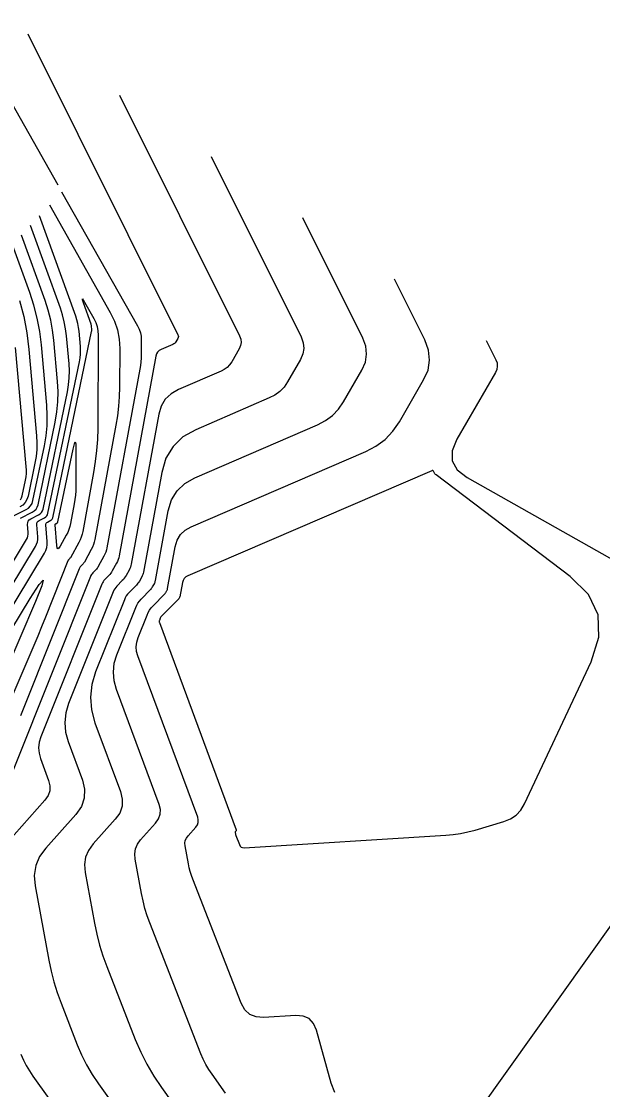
# Model space of a CAD drawing. Extents: x 1354696 to 1366163, y 660729 to 670380.
# Drawn here: x 1361891.7 to 1361958.5, y 664392.2 to 664514.8 of the extents above; entities that cross this region are included whole.
import ezdxf

# ---------------------------------------------------------------- set-up
doc = ezdxf.new("R2010")
doc.units = 0
doc.layers.add('R_Contours', color=7, linetype='Continuous')

msp = doc.modelspace()

# ---------------------------------------------------------------- linework, layer by layer
at = {"layer": 'R_Contours'}
for points in [[(1361888.65, 664502.72), (1361886.11, 664509.75), (1361884.88, 664513.47), (1361884.73, 664514.83), (1361885.67, 664513.84), (1361887.7, 664510.49), (1361895.88, 664496.05)], [(1361892.43, 664513.41), (1361909.68, 664478.86), (1361909.72, 664478.75), (1361909.73, 664478.65), (1361909.71, 664478.55), (1361909.67, 664478.44), (1361909.43, 664478.04), (1361909.37, 664477.94), (1361909.29, 664477.86), (1361909.2, 664477.8), (1361909.1, 664477.74), (1361907.76, 664477.17), (1361907.53, 664477.04), (1361907.35, 664476.86), (1361907.22, 664476.65), (1361907.14, 664476.39), (1361902.93, 664453.46), (1361902.88, 664453.24), (1361902.81, 664453.03), (1361902.73, 664452.83), (1361902.63, 664452.63), (1361902.14, 664451.75), (1361902.05, 664451.6), (1361901.96, 664451.47), (1361901.86, 664451.34), (1361901.75, 664451.22), (1361901.28, 664450.75), (1361901.17, 664450.63), (1361901.08, 664450.5), (1361901, 664450.36), (1361900.93, 664450.21), (1361893.93, 664432.69), (1361893.74, 664432.06), (1361893.68, 664431.44), (1361893.73, 664430.82), (1361893.9, 664430.19), (1361894.83, 664427.68), (1361894.98, 664427.07), (1361894.96, 664426.49), (1361894.77, 664425.95), (1361894.4, 664425.43), (1361889.05, 664419.45)], [(1361902.96, 664506.37), (1361916.76, 664478.73), (1361916.9, 664478.35), (1361916.94, 664477.97), (1361916.88, 664477.6), (1361916.71, 664477.22), (1361915.86, 664475.74), (1361915.62, 664475.4), (1361915.34, 664475.11), (1361915.01, 664474.86), (1361914.64, 664474.67), (1361909.75, 664472.56), (1361908.9, 664472.08), (1361908.23, 664471.44), (1361907.76, 664470.66), (1361907.48, 664469.72), (1361904.32, 664452.52), (1361904.28, 664452.35), (1361904.22, 664452.17), (1361904.16, 664452.01), (1361904.07, 664451.84), (1361903.72, 664451.2), (1361903.63, 664451.05), (1361903.52, 664450.9), (1361903.41, 664450.76), (1361903.28, 664450.62), (1361902.67, 664450), (1361902.54, 664449.85), (1361902.42, 664449.68), (1361902.31, 664449.51), (1361902.23, 664449.32), (1361897.12, 664436.52), (1361896.79, 664435.43), (1361896.67, 664434.34), (1361896.76, 664433.24), (1361897.07, 664432.14), (1361898.7, 664427.73), (1361898.96, 664426.66), (1361898.92, 664425.64), (1361898.59, 664424.68), (1361897.95, 664423.78), (1361894.5, 664419.92), (1361893.79, 664418.95), (1361893.36, 664417.9), (1361893.18, 664416.78), (1361893.28, 664415.58), (1361894.85, 664407.03), (1361895.11, 664405.78), (1361895.43, 664404.54), (1361895.81, 664403.32), (1361896.25, 664402.12), (1361898.12, 664397.33), (1361898.62, 664396.16), (1361899.19, 664395.02), (1361899.84, 664393.92), (1361900.55, 664392.86), (1361909.99, 664379.68)], [(1361913.49, 664499.33), (1361923.84, 664478.6), (1361924.08, 664477.94), (1361924.15, 664477.29), (1361924.04, 664476.65), (1361923.76, 664476), (1361922.28, 664473.45), (1361921.87, 664472.85), (1361921.38, 664472.35), (1361920.82, 664471.92), (1361920.18, 664471.59), (1361911.73, 664467.95), (1361910.26, 664467.12), (1361909.12, 664466.02), (1361908.31, 664464.67), (1361907.82, 664463.05), (1361905.71, 664451.58), (1361905.68, 664451.45), (1361905.64, 664451.31), (1361905.59, 664451.18), (1361905.52, 664451.05), (1361905.25, 664450.56), (1361905.17, 664450.43), (1361905.09, 664450.32), (1361905, 664450.21), (1361904.91, 664450.1), (1361904.06, 664449.25), (1361903.9, 664449.06), (1361903.75, 664448.87), (1361903.63, 664448.66), (1361903.53, 664448.43), (1361900.22, 664440.15), (1361899.78, 664438.69), (1361899.62, 664437.23), (1361899.75, 664435.77), (1361900.15, 664434.3), (1361903.08, 664426.41), (1361903.29, 664425.54), (1361903.26, 664424.72), (1361902.99, 664423.94), (1361902.47, 664423.22), (1361899.94, 664420.39), (1361899.41, 664419.65), (1361899.08, 664418.86), (1361898.95, 664418.02), (1361899.02, 664417.11), (1361900.09, 664411.3), (1361900.35, 664410.03), (1361900.68, 664408.77), (1361901.06, 664407.54), (1361901.51, 664406.32), (1361904.78, 664397.94), (1361905.4, 664396.49), (1361906.11, 664395.09), (1361906.9, 664393.73), (1361907.78, 664392.42), (1361911.85, 664386.74)], [(1361896.32, 664495.28), (1361905.05, 664479.86), (1361905.24, 664479.48), (1361905.37, 664479.09), (1361905.44, 664478.69), (1361905.47, 664478.27), (1361905.46, 664476.58), (1361905.45, 664476.15), (1361905.42, 664475.73), (1361905.37, 664475.31), (1361905.3, 664474.89), (1361901.53, 664454.4), (1361901.48, 664454.14), (1361901.4, 664453.9), (1361901.3, 664453.65), (1361901.18, 664453.42), (1361900.53, 664452.25), (1361900.47, 664452.14), (1361900.4, 664452.04), (1361900.32, 664451.95), (1361900.24, 664451.86), (1361899.89, 664451.51), (1361899.81, 664451.41), (1361899.74, 664451.32), (1361899.68, 664451.21), (1361899.63, 664451.1), (1361890.74, 664428.85)], [(1361894.91, 664493.75), (1361901.91, 664481.4), (1361902.38, 664480.42), (1361902.72, 664479.4), (1361902.92, 664478.35), (1361902.99, 664477.26), (1361902.96, 664472.84), (1361902.93, 664471.74), (1361902.86, 664470.64), (1361902.73, 664469.55), (1361902.55, 664468.46), (1361900.14, 664455.34), (1361900.07, 664455.04), (1361899.98, 664454.76), (1361899.87, 664454.48), (1361899.73, 664454.21), (1361898.93, 664452.75), (1361898.88, 664452.68), (1361898.84, 664452.61), (1361898.79, 664452.55), (1361898.73, 664452.49), (1361898.5, 664452.26), (1361898.45, 664452.2), (1361898.4, 664452.13), (1361898.36, 664452.06), (1361898.33, 664451.99), (1361891.89, 664435.86), (1361891.58, 664435.1)], [(1361887.44, 664444.88), (1361893.32, 664454.55), (1361893.45, 664454.81), (1361893.53, 664455.07), (1361893.57, 664455.35), (1361893.57, 664455.64), (1361893.46, 664457.04), (1361893.47, 664457.21), (1361893.52, 664457.34), (1361893.61, 664457.45), (1361893.75, 664457.54), (1361894.37, 664457.85), (1361894.51, 664457.94), (1361894.62, 664458.05), (1361894.7, 664458.19), (1361894.75, 664458.35), (1361898.38, 664475.76), (1361898.45, 664476.19), (1361898.49, 664476.63), (1361898.5, 664477.06), (1361898.48, 664477.5), (1361898.32, 664479.27), (1361898.27, 664479.7), (1361898.19, 664480.13), (1361898.08, 664480.56), (1361897.94, 664480.98), (1361893.77, 664492.51)], [(1361915.15, 664391.78), (1361913.6, 664393.95), (1361913.23, 664394.51), (1361912.89, 664395.08), (1361912.59, 664395.67), (1361912.33, 664396.28), (1361906.45, 664411.33), (1361906.15, 664412.15), (1361905.89, 664412.99), (1361905.67, 664413.84), (1361905.49, 664414.7), (1361904.77, 664418.64), (1361904.72, 664419.25), (1361904.81, 664419.82), (1361905.03, 664420.36), (1361905.39, 664420.86), (1361907.1, 664422.77), (1361907.45, 664423.27), (1361907.63, 664423.79), (1361907.66, 664424.35), (1361907.51, 664424.93), (1361902.62, 664438.13), (1361902.34, 664439.13), (1361902.26, 664440.13), (1361902.37, 664441.13), (1361902.67, 664442.12), (1361904.83, 664447.54), (1361904.95, 664447.8), (1361905.09, 664448.05), (1361905.26, 664448.28), (1361905.45, 664448.49), (1361906.53, 664449.59), (1361906.6, 664449.66), (1361906.66, 664449.74), (1361906.72, 664449.82), (1361906.77, 664449.91), (1361906.97, 664450.27), (1361907.01, 664450.36), (1361907.05, 664450.45), (1361907.08, 664450.55), (1361907.1, 664450.65), (1361908.57, 664458.62), (1361908.95, 664459.88), (1361909.58, 664460.94), (1361910.47, 664461.79), (1361911.62, 664462.44), (1361925.72, 664468.51), (1361926.63, 664468.99), (1361927.43, 664469.59), (1361928.12, 664470.31), (1361928.7, 664471.16), (1361930.8, 664474.78), (1361931.21, 664475.69), (1361931.36, 664476.61), (1361931.26, 664477.54), (1361930.92, 664478.47), (1361924.03, 664492.29)], [(1361888.15, 664448.54), (1361892.28, 664455.34), (1361892.38, 664455.54), (1361892.45, 664455.74), (1361892.48, 664455.96), (1361892.48, 664456.18), (1361892.41, 664457.07), (1361892.42, 664457.28), (1361892.49, 664457.46), (1361892.6, 664457.61), (1361892.78, 664457.72), (1361893.65, 664458.16), (1361893.85, 664458.28), (1361894, 664458.44), (1361894.11, 664458.62), (1361894.18, 664458.84), (1361896.98, 664472.29), (1361897.12, 664473.09), (1361897.19, 664473.89), (1361897.21, 664474.69), (1361897.17, 664475.5), (1361896.88, 664478.74), (1361896.78, 664479.55), (1361896.63, 664480.34), (1361896.43, 664481.12), (1361896.18, 664481.89), (1361892.74, 664491.4)], [(1361891.6, 664457.8), (1361892.94, 664458.47), (1361893.18, 664458.62), (1361893.38, 664458.82), (1361893.52, 664459.05), (1361893.61, 664459.33), (1361895.59, 664468.83), (1361895.78, 664469.99), (1361895.89, 664471.15), (1361895.92, 664472.32), (1361895.86, 664473.5), (1361895.43, 664478.22), (1361895.29, 664479.39), (1361895.07, 664480.54), (1361894.78, 664481.68), (1361894.42, 664482.8), (1361891.71, 664490.28)], [(1361890.41, 664457.87), (1361892.23, 664458.77), (1361892.52, 664458.96), (1361892.76, 664459.2), (1361892.93, 664459.49), (1361893.03, 664459.82), (1361894.34, 664466.08), (1361894.54, 664467.24), (1361894.65, 664468.41), (1361894.67, 664469.59), (1361894.61, 664470.77), (1361893.99, 664477.69), (1361893.8, 664479.23), (1361893.51, 664480.75), (1361893.13, 664482.24), (1361892.65, 664483.71), (1361890.68, 664489.16)], [(1361927.7, 664391.86), (1361927.3, 664392.92), (1361925.59, 664399.02), (1361925.25, 664399.79), (1361924.74, 664400.33), (1361924.07, 664400.63), (1361923.22, 664400.7), (1361919.5, 664400.47), (1361918.65, 664400.52), (1361917.94, 664400.81), (1361917.38, 664401.34), (1361916.96, 664402.09), (1361911.39, 664416.34), (1361911.23, 664416.77), (1361911.1, 664417.21), (1361910.98, 664417.66), (1361910.89, 664418.11), (1361910.51, 664420.17), (1361910.48, 664420.49), (1361910.53, 664420.79), (1361910.65, 664421.07), (1361910.84, 664421.33), (1361911.73, 664422.33), (1361911.91, 664422.59), (1361912.01, 664422.86), (1361912.02, 664423.15), (1361911.95, 664423.46), (1361905.08, 664441.97), (1361904.94, 664442.5), (1361904.89, 664443.03), (1361904.95, 664443.56), (1361905.11, 664444.09), (1361906.13, 664446.65), (1361906.27, 664446.95), (1361906.43, 664447.23), (1361906.62, 664447.49), (1361906.84, 664447.74), (1361908.15, 664449.07), (1361908.19, 664449.11), (1361908.23, 664449.16), (1361908.27, 664449.21), (1361908.3, 664449.26), (1361908.42, 664449.48), (1361908.44, 664449.53), (1361908.47, 664449.59), (1361908.48, 664449.65), (1361908.5, 664449.71), (1361909.38, 664454.51), (1361909.61, 664455.27), (1361909.99, 664455.9), (1361910.53, 664456.42), (1361911.22, 664456.81), (1361931.26, 664465.43), (1361932.43, 664466.05), (1361933.47, 664466.83), (1361934.37, 664467.77), (1361935.12, 664468.86), (1361937.91, 664473.66), (1361938.41, 664474.79), (1361938.6, 664475.93), (1361938.48, 664477.09), (1361938.05, 664478.25), (1361934.56, 664485.25)], [(1361886.34, 664440.58), (1361894.35, 664453.76), (1361894.51, 664454.08), (1361894.62, 664454.41), (1361894.67, 664454.75), (1361894.67, 664455.1), (1361894.52, 664457.04), (1361894.52, 664457.14), (1361894.55, 664457.23), (1361894.61, 664457.3), (1361894.69, 664457.35), (1361895.08, 664457.55), (1361895.17, 664457.6), (1361895.24, 664457.67), (1361895.29, 664457.76), (1361895.32, 664457.85), (1361899.77, 664479.22), (1361899.79, 664479.29), (1361899.79, 664479.36), (1361899.79, 664479.43), (1361899.79, 664479.51), (1361899.76, 664479.79), (1361899.76, 664479.86), (1361899.74, 664479.93), (1361899.73, 664480), (1361899.7, 664480.07), (1361898.82, 664482.52), (1361898.71, 664482.85), (1361898.7, 664482.97), (1361898.78, 664482.88), (1361898.96, 664482.58), (1361900.02, 664480.71), (1361900.24, 664480.26), (1361900.39, 664479.79), (1361900.49, 664479.3), (1361900.52, 664478.8), (1361900.46, 664468.07), (1361900.43, 664466.81), (1361900.34, 664465.55), (1361900.19, 664464.3), (1361899.99, 664463.05), (1361898.75, 664456.28), (1361898.67, 664455.94), (1361898.57, 664455.62), (1361898.44, 664455.3), (1361898.29, 664454.99), (1361897.32, 664453.25), (1361897.3, 664453.22), (1361897.28, 664453.19), (1361897.25, 664453.16), (1361897.23, 664453.13), (1361897.11, 664453.01), (1361897.09, 664452.98), (1361897.06, 664452.95), (1361897.04, 664452.92), (1361897.03, 664452.88), (1361894.45, 664446.42), (1361894.01, 664445.33), (1361893.57, 664444.25), (1361893.11, 664443.17), (1361892.65, 664442.09), (1361887.96, 664431.18)], [(1361891.48, 664482.8), (1361891.96, 664480.95), (1361892.31, 664479.07), (1361892.54, 664477.17), (1361893.44, 664467.24), (1361893.48, 664466.45), (1361893.46, 664465.67), (1361893.39, 664464.89), (1361893.26, 664464.11), (1361892.46, 664460.31), (1361892.34, 664459.92), (1361892.14, 664459.58), (1361891.86, 664459.3), (1361891.51, 664459.08)], [(1361945.09, 664478.21), (1361946.2, 664475.98), (1361946.34, 664475.61), (1361946.37, 664475.24), (1361946.31, 664474.88), (1361946.15, 664474.51), (1361941.71, 664466.85), (1361941.17, 664465.53), (1361941.19, 664464.36), (1361941.77, 664463.34), (1361942.9, 664462.47), (1361963.12, 664451.04), (1361963.46, 664450.84), (1361963.79, 664450.62), (1361964.1, 664450.39), (1361964.41, 664450.14), (1361965.6, 664449.1), (1361965.91, 664448.88), (1361966.24, 664448.74), (1361966.6, 664448.67), (1361966.98, 664448.68), (1361977.06, 664449.87)], [(1361891.6, 664459.9), (1361891.72, 664460.11), (1361891.8, 664460.36), (1361892.17, 664462.15), (1361892.24, 664462.54), (1361892.28, 664462.93), (1361892.28, 664463.32), (1361892.26, 664463.71), (1361891.03, 664477.39)], [(1361885.25, 664436.29), (1361892.7, 664448.56), (1361893.73, 664450.17), (1361894.18, 664450.66), (1361894.05, 664450.01), (1361893.33, 664448.23), (1361886.09, 664431.38)], [(1361971.29, 664362.28), (1361957.08, 664377.15), (1361955.8, 664378.39), (1361954.46, 664379.54), (1361953.03, 664380.59), (1361951.54, 664381.54), (1361945.39, 664385.16), (1361944.17, 664386.13), (1361943.6, 664387.24), (1361943.67, 664388.49), (1361944.38, 664389.88), (1361959.87, 664411.63)], [(1361891.64, 664396.24), (1361891.93, 664395.58), (1361892.25, 664394.94), (1361892.61, 664394.32), (1361893.01, 664393.72), (1361903.08, 664379.68)]]:
    msp.add_lwpolyline(points, dxfattribs=at)
for points in [[(1361895.83, 664457.26), (1361895.86, 664457.29), (1361895.88, 664457.32), (1361895.89, 664457.36), (1361897.63, 664465.7), (1361897.78, 664466.33), (1361897.89, 664466.54), (1361897.96, 664466.32), (1361897.97, 664465.66), (1361897.95, 664461.46), (1361897.94, 664460.95), (1361897.9, 664460.45), (1361897.85, 664459.95), (1361897.76, 664459.45), (1361897.35, 664457.17), (1361897.27, 664456.82), (1361897.16, 664456.48), (1361897.03, 664456.15), (1361896.86, 664455.83), (1361896.16, 664454.56), (1361896, 664454.33), (1361895.88, 664454.27), (1361895.8, 664454.37), (1361895.75, 664454.65), (1361895.57, 664457.04), (1361895.57, 664457.08), (1361895.58, 664457.11), (1361895.61, 664457.14), (1361895.64, 664457.16), (1361895.79, 664457.24)], [(1361910.58, 664451.04), (1361910.4, 664450.87), (1361910.27, 664450.65), (1361910.19, 664450.39), (1361909.89, 664448.77), (1361909.89, 664448.75), (1361909.88, 664448.73), (1361909.87, 664448.71), (1361909.86, 664448.69), (1361909.82, 664448.62), (1361909.81, 664448.6), (1361909.8, 664448.58), (1361909.79, 664448.57), (1361909.77, 664448.55), (1361907.81, 664446.56), (1361907.76, 664446.5), (1361907.72, 664446.45), (1361907.68, 664446.39), (1361907.65, 664446.32), (1361907.55, 664446.06), (1361907.53, 664446), (1361907.52, 664445.93), (1361907.53, 664445.87), (1361907.55, 664445.8), (1361916.38, 664421.99), (1361916.39, 664421.96), (1361916.39, 664421.93), (1361916.38, 664421.91), (1361916.36, 664421.89), (1361916.28, 664421.8), (1361916.27, 664421.77), (1361916.26, 664421.75), (1361916.25, 664421.72), (1361916.25, 664421.69), (1361916.29, 664421.51), (1361916.3, 664421.47), (1361916.31, 664421.43), (1361916.32, 664421.39), (1361916.33, 664421.35), (1361916.74, 664420.31), (1361916.83, 664420.15), (1361916.95, 664420.03), (1361917.1, 664419.97), (1361917.29, 664419.96), (1361940.45, 664421.38), (1361941.31, 664421.46), (1361942.15, 664421.58), (1361942.99, 664421.76), (1361943.82, 664421.98), (1361947.11, 664422.95), (1361947.88, 664423.26), (1361948.53, 664423.71), (1361949.07, 664424.28), (1361949.49, 664424.99), (1361957.17, 664441.31), (1361958.05, 664444.12), (1361957.95, 664446.69), (1361956.85, 664449.02), (1361954.76, 664451.1), (1361939.33, 664462.76), (1361939.28, 664462.81), (1361939.24, 664462.85), (1361939.2, 664462.9), (1361939.16, 664462.95), (1361939.03, 664463.18), (1361938.99, 664463.22), (1361938.95, 664463.25), (1361938.9, 664463.25), (1361938.84, 664463.24), (1361910.81, 664451.17)]]:
    msp.add_lwpolyline(points, close=True, dxfattribs=at)

doc.saveas('drawing.dxf')
